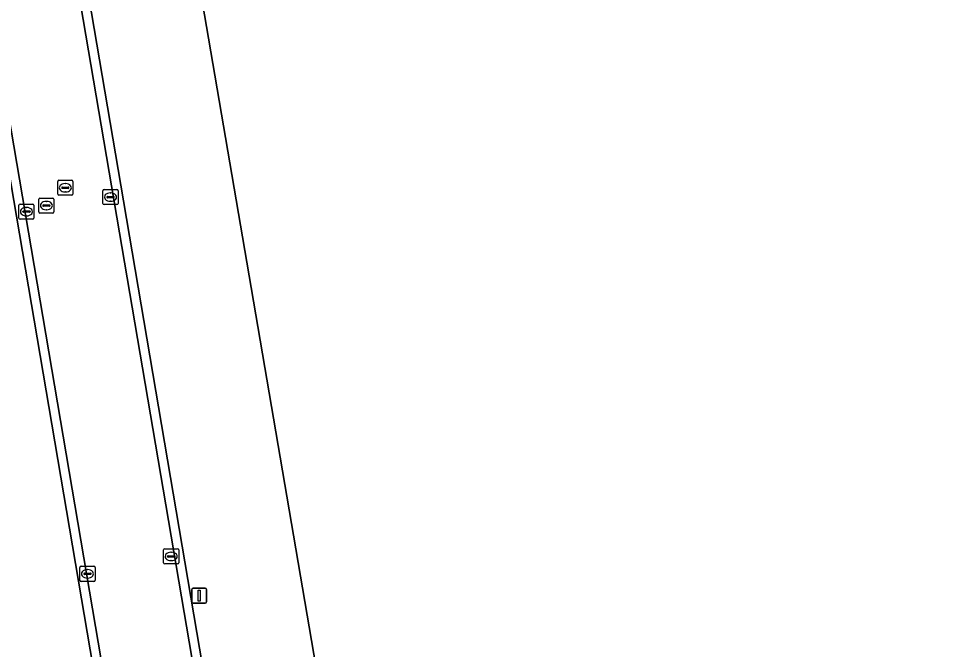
# Model space of a CAD drawing. Extents: x 154324 to 155744, y 382937 to 384188.
# Drawn here: x 154757.7 to 154819.6, y 383241.5 to 383283.5 of the extents above; entities that cross this region are included whole.
import ezdxf

# ---------------------------------------------------------------- set-up
doc = ezdxf.new("R2010")
doc.units = 0
for name, color, linetype in [('IMGEO_Berm_groen', 7, 'Continuous'), ('IMGEO_Erf', 7, 'Continuous'), ('IMGEO_Kolk', 7, 'Continuous'), ('IMGEO_Lichtmast', 7, 'Continuous'), ('IMGEO_Pand', 7, 'Continuous'), ('IMGEO_Rijbaan_lokaal_gesloten', 7, 'Continuous'), ('IMGEO_Rijbaan_lokaal_open', 7, 'Continuous'), ('IMGEO_Rioolput', 7, 'Continuous')]:
    doc.layers.add(name, color=color, linetype=linetype)

msp = doc.modelspace()

# ---------------------------------------------------------------- linework, layer by layer
at = {"layer": 'IMGEO_Berm_groen'}
msp.add_lwpolyline([(154752.647, 383299.072), (154751.344, 383298.876), (154751.753, 383296.535), (154745.998, 383295.565), (154757.669, 383222.699), (154757.374, 383221.634), (154757.392, 383218.316), (154765.605, 383215.135), (154767.679, 383203.343), (154768.888, 383203.55)], close=True, dxfattribs=at)
at = {"layer": 'IMGEO_Erf'}
for points in [[(154895.555, 383525.105), (154815.631, 383511.491), (154769.142, 383503.586), (154738.941, 383498.446), (154740.73, 383488.046), (154747.205, 383489.164), (154747.249, 383488.903), (154816.103, 383500.628), (154832.973, 383401.91), (154774.289, 383391.513), (154774.272, 383391.618), (154764.109, 383389.855), (154762.786, 383389.626), (154771.187, 383339.881), (154753.525, 383336.758), (154753.644, 383336.061), (154760.59, 383295.341), (154764.656, 383271.373), (154789.971, 383122.382), (154790.21, 383121.247)], [(154844.719, 383187.344), (154788.105, 383177.678), (154786.32, 383188.402), (154811.882, 383192.8), (154808.93, 383210.032), (154783.37, 383205.701), (154772.853, 383267.287), (154761.855, 383331.668), (154773.947, 383333.715), (154841.851, 383345.321)]]:
    msp.add_lwpolyline(points, dxfattribs=at)
at = {"layer": 'IMGEO_Kolk'}
for p, q in [((154763.295, 383271.188), (154763.295, 383272.04)), ((154763.37, 383272.114), (154764.222, 383272.114)), ((154763.554, 383271.608), (154763.554, 383271.62)), ((154763.597, 383271.657), (154763.995, 383271.657)), ((154763.783, 383271.894), (154763.808, 383271.894)), ((154764.038, 383271.62), (154764.038, 383271.608)), ((154764.296, 383272.04), (154764.296, 383271.188)), ((154757.709, 383270.221), (154757.709, 383271.073)), ((154757.784, 383271.147), (154758.636, 383271.147)), ((154758.71, 383271.073), (154758.71, 383270.221)), ((154764.222, 383271.114), (154763.37, 383271.114)), ((154763.992, 383271.571), (154763.594, 383271.571)), ((154763.806, 383271.334), (154763.781, 383271.334)), ((154757.968, 383270.641), (154757.968, 383270.653)), ((154758.406, 383270.604), (154758.008, 383270.604)), ((154758.011, 383270.69), (154758.409, 383270.69)), ((154758.22, 383270.367), (154758.195, 383270.367)), ((154758.197, 383270.927), (154758.222, 383270.927)), ((154758.452, 383270.653), (154758.452, 383270.641)), ((154758.636, 383270.147), (154757.784, 383270.147)), ((154767.327, 383247.296), (154767.327, 383248.148)), ((154767.402, 383248.222), (154768.254, 383248.222)), ((154768.328, 383248.148), (154768.328, 383247.296)), ((154767.586, 383247.716), (154767.586, 383247.728)), ((154768.024, 383247.679), (154767.626, 383247.679)), ((154767.629, 383247.765), (154768.027, 383247.765)), ((154767.838, 383247.442), (154767.813, 383247.442)), ((154767.815, 383248.002), (154767.84, 383248.002)), ((154768.07, 383247.728), (154768.07, 383247.716)), ((154761.764, 383246.138), (154761.764, 383246.99)), ((154761.839, 383247.064), (154762.691, 383247.064)), ((154762.252, 383246.844), (154762.277, 383246.844)), ((154762.765, 383246.99), (154762.765, 383246.138)), ((154768.254, 383247.222), (154767.402, 383247.222)), ((154762.023, 383246.558), (154762.023, 383246.57)), ((154762.461, 383246.521), (154762.063, 383246.521)), ((154762.066, 383246.607), (154762.464, 383246.607)), ((154762.275, 383246.284), (154762.25, 383246.284)), ((154762.507, 383246.57), (154762.507, 383246.558)), ((154762.691, 383246.064), (154761.839, 383246.064))]:
    msp.add_line(p, q, dxfattribs=at)
for points in [[(154763.295, 383271.188), (154763.295, 383272.04)], [(154763.37, 383272.114), (154764.222, 383272.114)], [(154764.296, 383272.04), (154764.296, 383271.188)], [(154757.709, 383270.221), (154757.709, 383271.073)], [(154757.784, 383271.147), (154758.636, 383271.147)], [(154758.71, 383271.073), (154758.71, 383270.221)], [(154764.222, 383271.114), (154763.37, 383271.114)], [(154758.636, 383270.147), (154757.784, 383270.147)], [(154767.327, 383247.296), (154767.327, 383248.148)], [(154767.402, 383248.222), (154768.254, 383248.222)], [(154768.328, 383248.148), (154768.328, 383247.296)], [(154761.764, 383246.138), (154761.764, 383246.99)], [(154761.839, 383247.064), (154762.691, 383247.064)], [(154762.765, 383246.99), (154762.765, 383246.138)], [(154768.254, 383247.222), (154767.402, 383247.222)], [(154762.691, 383246.064), (154761.839, 383246.064)]]:
    msp.add_lwpolyline(points, dxfattribs=at)
for centre, radius, start, end in [((154763.372, 383272.038), 0.0765, 91.55205, 178.44795), ((154763.372, 383272.038), 0.0765, 91.55205, 178.44795), ((154763.594, 383271.617), 0.0403, 85.87752, 175.75265), ((154763.591, 383271.607), 0.0366, 178.93798, 274.71019), ((154763.995, 383271.614), 0.043, 264.86636, 352.45326), ((154763.999, 383271.619), 0.0386, 1.73085, 96.63898), ((154764.22, 383272.038), 0.0765, 1.55205, 88.44795), ((154764.22, 383272.038), 0.0765, 1.55205, 88.44795), ((154757.786, 383271.071), 0.0765, 91.55205, 178.44795), ((154757.786, 383271.071), 0.0765, 91.55205, 178.44795), ((154758.634, 383271.071), 0.0765, 1.55205, 88.44795), ((154758.634, 383271.071), 0.0765, 1.55205, 88.44795), ((154763.372, 383271.19), 0.0765, 181.55205, 268.44795), ((154763.372, 383271.19), 0.0765, 181.55205, 268.44795), ((154764.22, 383271.19), 0.0765, 271.55205, 358.44795), ((154764.22, 383271.19), 0.0765, 271.55205, 358.44795), ((154758.008, 383270.65), 0.0403, 85.87752, 175.75265), ((154758.005, 383270.64), 0.0366, 178.93798, 274.71019), ((154758.409, 383270.647), 0.043, 264.86636, 352.45326), ((154758.413, 383270.652), 0.0386, 1.73085, 96.63898), ((154757.786, 383270.223), 0.0765, 181.55205, 268.44795), ((154757.786, 383270.223), 0.0765, 181.55205, 268.44795), ((154758.634, 383270.223), 0.0765, 271.55205, 358.44795), ((154758.634, 383270.223), 0.0765, 271.55205, 358.44795), ((154767.404, 383248.146), 0.0765, 91.55205, 178.44795), ((154767.404, 383248.146), 0.0765, 91.55205, 178.44795), ((154768.252, 383248.146), 0.0765, 1.55205, 88.44795), ((154768.252, 383248.146), 0.0765, 1.55205, 88.44795), ((154767.626, 383247.725), 0.0403, 85.87752, 175.75265), ((154767.623, 383247.715), 0.0366, 178.93798, 274.71019), ((154768.027, 383247.722), 0.043, 264.86636, 352.45326), ((154768.031, 383247.727), 0.0386, 1.73085, 96.63898), ((154761.841, 383246.988), 0.0765, 91.55205, 178.44795), ((154761.841, 383246.988), 0.0765, 91.55205, 178.44795), ((154762.689, 383246.988), 0.0765, 1.55205, 88.44795), ((154762.689, 383246.988), 0.0765, 1.55205, 88.44795), ((154767.404, 383247.298), 0.0765, 181.55205, 268.44795), ((154767.404, 383247.298), 0.0765, 181.55205, 268.44795), ((154768.252, 383247.298), 0.0765, 271.55205, 358.44795), ((154768.252, 383247.298), 0.0765, 271.55205, 358.44795), ((154762.063, 383246.567), 0.0403, 85.87752, 175.75265), ((154762.06, 383246.557), 0.0366, 178.93798, 274.71019), ((154762.464, 383246.564), 0.043, 264.86636, 352.45326), ((154762.468, 383246.569), 0.0386, 1.73085, 96.63898), ((154761.841, 383246.14), 0.0765, 181.55205, 268.44795), ((154761.841, 383246.14), 0.0765, 181.55205, 268.44795), ((154762.689, 383246.14), 0.0765, 271.55205, 358.44795), ((154762.689, 383246.14), 0.0765, 271.55205, 358.44795)]:
    msp.add_arc(centre, radius, start, end, dxfattribs=at)
for centre, major_axis, ratio, start_param, end_param in [((154763.782, 383271.614), (-0.387, 0.002), 0.722429, 4.712389, 7.853982), ((154763.807, 383271.614), (-0.39, 0.002), 0.717154, 1.570796, 4.712389), ((154758.196, 383270.647), (-0.387, 0.002), 0.722429, 4.712389, 7.853982), ((154758.221, 383270.647), (-0.39, 0.002), 0.717154, 1.570796, 4.712389), ((154767.814, 383247.722), (-0.387, 0.002), 0.722429, 4.712389, 7.853982), ((154767.839, 383247.722), (-0.39, 0.002), 0.717154, 1.570796, 4.712389), ((154762.251, 383246.564), (-0.387, 0.002), 0.722429, 4.712389, 7.853982), ((154762.276, 383246.564), (-0.39, 0.002), 0.717154, 1.570796, 4.712389)]:
    msp.add_ellipse(centre, major_axis=major_axis, ratio=ratio, start_param=start_param, end_param=end_param, dxfattribs=at)
at = {"layer": 'IMGEO_Lichtmast'}
for p, q in [((154769.293, 383245.612), (154770.083, 383245.612)), ((154770.083, 383245.612), (154769.293, 383245.612)), ((154769.193, 383244.712), (154769.193, 383245.512)), ((154769.193, 383245.512), (154769.193, 383244.712)), ((154770.183, 383245.512), (154770.183, 383244.712)), ((154770.183, 383244.712), (154770.183, 383245.512)), ((154770.083, 383244.612), (154769.293, 383244.612)), ((154769.293, 383244.612), (154770.083, 383244.612))]:
    msp.add_line(p, q, dxfattribs=at)
msp.add_lwpolyline([(154769.613, 383245.487), (154769.763, 383245.487), (154769.763, 383244.737), (154769.613, 383244.737), (154769.613, 383245.487)], dxfattribs=at)
for centre, start, end in [((154769.293, 383245.512), 90, 180), ((154769.293, 383245.512), 90, 180), ((154770.083, 383245.512), 0, 90), ((154770.083, 383245.512), 360, 90), ((154769.293, 383244.712), 180, 270), ((154769.293, 383244.712), 180, 270), ((154770.083, 383244.712), 270, 0), ((154770.083, 383244.712), 270, 0)]:
    msp.add_arc(centre, 0.1, start, end, dxfattribs=at)
at = {"layer": 'IMGEO_Pand'}
msp.add_lwpolyline([(154841.851, 383345.321), (154773.947, 383333.715), (154761.855, 383331.668), (154772.853, 383267.287), (154783.37, 383205.701), (154808.93, 383210.032), (154811.882, 383192.8), (154786.32, 383188.402), (154788.105, 383177.678), (154844.719, 383187.344)], dxfattribs=at)
at = {"layer": 'IMGEO_Rijbaan_lokaal_gesloten'}
for points in [[(154679.262, 383733.146), (154679.932, 383729.186), (154748.649, 383326.312), (154783.501, 383121.229), (154783.65, 383120.265), (154785.662, 383108.357)], [(154785.662, 383108.357), (154783.65, 383120.265), (154783.501, 383121.229), (154748.649, 383326.312), (154679.932, 383729.186), (154679.262, 383733.146)], [(154678.701, 383732.937), (154679.408, 383729.153), (154695.215, 383636.16), (154695.756, 383632.978), (154705.978, 383572.84), (154731.566, 383423.069), (154733.045, 383414.37), (154733.72, 383410.4), (154735.43, 383400.34), (154736.067, 383396.591), (154752.101, 383302.287), (154752.647, 383299.072), (154768.888, 383203.55), (154782.924, 383120.992), (154783.083, 383120.121), (154784.075, 383114.236), (154785.081, 383108.269)], [(154789.626, 383121.11), (154789.028, 383124.401), (154786.387, 383140.019), (154764.039, 383271.324), (154739.67, 383414.346), (154710.408, 383586.003)]]:
    msp.add_lwpolyline(points, dxfattribs=at)
at = {"layer": 'IMGEO_Rijbaan_lokaal_open'}
for points in [[(154684.198, 383740.133), (154685.547, 383732.212), (154710.408, 383586.003), (154739.67, 383414.346), (154764.039, 383271.324), (154786.387, 383140.019), (154789.028, 383124.401), (154789.626, 383121.11)], [(154790.21, 383121.247), (154789.971, 383122.382), (154764.656, 383271.373), (154760.59, 383295.341), (154753.644, 383336.061), (154753.525, 383336.758), (154752.336, 383343.729), (154728.935, 383480.918), (154728.091, 383485.864), (154728.085, 383485.902), (154713.13, 383573.573), (154707.825, 383604.929), (154701.974, 383639.508), (154695.815, 383675.911), (154684.789, 383740.236)]]:
    msp.add_lwpolyline(points, dxfattribs=at)
at = {"layer": 'IMGEO_Rioolput'}
for p, q in [((154760.293, 383271.807), (154760.293, 383272.659)), ((154760.368, 383272.733), (154761.22, 383272.733)), ((154760.552, 383272.227), (154760.552, 383272.239)), ((154760.595, 383272.276), (154760.993, 383272.276)), ((154760.781, 383272.513), (154760.806, 383272.513)), ((154761.036, 383272.239), (154761.036, 383272.227)), ((154761.294, 383272.659), (154761.294, 383271.807)), ((154761.22, 383271.733), (154760.368, 383271.733)), ((154760.99, 383272.19), (154760.592, 383272.19)), ((154760.804, 383271.953), (154760.779, 383271.953)), ((154759.034, 383270.626), (154759.034, 383271.478)), ((154759.109, 383271.552), (154759.961, 383271.552)), ((154759.293, 383271.046), (154759.293, 383271.058)), ((154759.731, 383271.009), (154759.333, 383271.009)), ((154759.336, 383271.095), (154759.734, 383271.095)), ((154759.522, 383271.332), (154759.547, 383271.332)), ((154759.777, 383271.058), (154759.777, 383271.046)), ((154760.035, 383271.478), (154760.035, 383270.626)), ((154759.961, 383270.552), (154759.109, 383270.552)), ((154759.545, 383270.772), (154759.52, 383270.772))]:
    msp.add_line(p, q, dxfattribs=at)
for points in [[(154760.293, 383271.807), (154760.293, 383272.659)], [(154760.368, 383272.733), (154761.22, 383272.733)], [(154761.294, 383272.659), (154761.294, 383271.807)], [(154761.22, 383271.733), (154760.368, 383271.733)], [(154759.034, 383270.626), (154759.034, 383271.478)], [(154759.109, 383271.552), (154759.961, 383271.552)], [(154760.035, 383271.478), (154760.035, 383270.626)], [(154759.961, 383270.552), (154759.109, 383270.552)]]:
    msp.add_lwpolyline(points, dxfattribs=at)
for centre, radius, start, end in [((154760.37, 383272.657), 0.0765, 91.55205, 178.44795), ((154760.37, 383272.657), 0.0765, 91.55205, 178.44795), ((154760.592, 383272.236), 0.0403, 85.87752, 175.75265), ((154760.589, 383272.226), 0.0366, 178.93798, 274.71019), ((154760.993, 383272.233), 0.043, 264.86636, 352.45326), ((154760.997, 383272.238), 0.0386, 1.73085, 96.63898), ((154761.218, 383272.657), 0.0765, 1.55205, 88.44795), ((154761.218, 383272.657), 0.0765, 1.55205, 88.44795), ((154760.37, 383271.809), 0.0765, 181.55205, 268.44795), ((154760.37, 383271.809), 0.0765, 181.55205, 268.44795), ((154761.218, 383271.809), 0.0765, 271.55205, 358.44795), ((154761.218, 383271.809), 0.0765, 271.55205, 358.44795), ((154759.111, 383271.476), 0.0765, 91.55205, 178.44795), ((154759.111, 383271.476), 0.0765, 91.55205, 178.44795), ((154759.333, 383271.055), 0.0403, 85.87752, 175.75265), ((154759.33, 383271.045), 0.0366, 178.93798, 274.71019), ((154759.734, 383271.052), 0.043, 264.86636, 352.45326), ((154759.738, 383271.057), 0.0386, 1.73085, 96.63898), ((154759.959, 383271.476), 0.0765, 1.55205, 88.44795), ((154759.959, 383271.476), 0.0765, 1.55205, 88.44795), ((154759.111, 383270.628), 0.0765, 181.55205, 268.44795), ((154759.111, 383270.628), 0.0765, 181.55205, 268.44795), ((154759.959, 383270.628), 0.0765, 271.55205, 358.44795), ((154759.959, 383270.628), 0.0765, 271.55205, 358.44795)]:
    msp.add_arc(centre, radius, start, end, dxfattribs=at)
for centre, major_axis, ratio, start_param, end_param in [((154760.78, 383272.233), (-0.387, 0.002), 0.722429, 4.712389, 7.853982), ((154760.805, 383272.233), (-0.39, 0.002), 0.717154, 1.570796, 4.712389), ((154759.521, 383271.052), (-0.387, 0.002), 0.722429, 4.712389, 7.853982), ((154759.546, 383271.052), (-0.39, 0.002), 0.717154, 1.570796, 4.712389)]:
    msp.add_ellipse(centre, major_axis=major_axis, ratio=ratio, start_param=start_param, end_param=end_param, dxfattribs=at)

doc.saveas('drawing.dxf')
